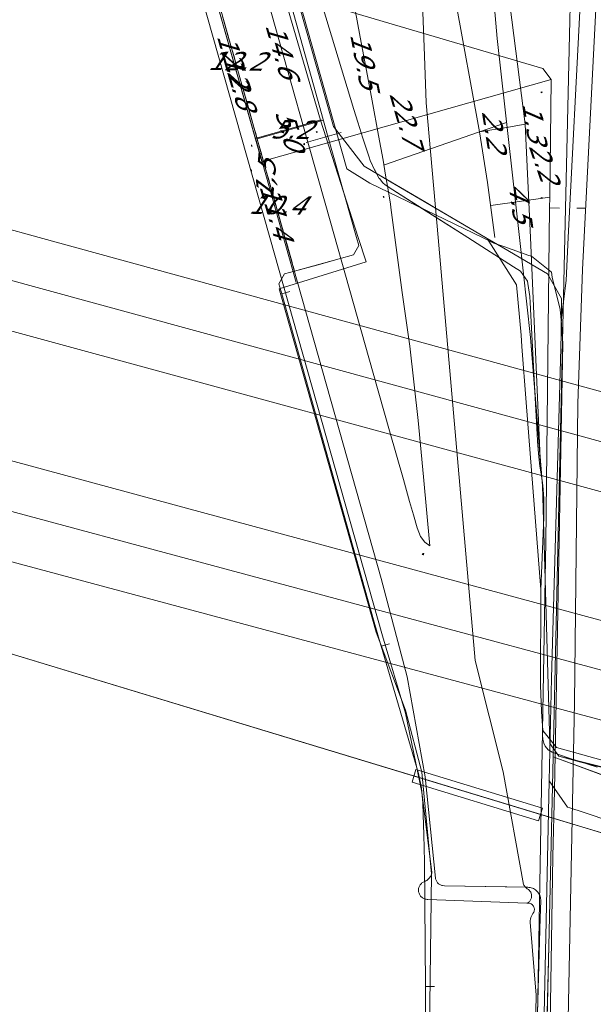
# Model space of a CAD drawing. Header units: metres. Extents: x 124576 to 133557, y 395865 to 402386.
# Tile 402 of 447: x 132822 to 132866, y 400853 to 400927. Entities that reach past the tile are written whole.
import ezdxf
from ezdxf.enums import TextEntityAlignment as Align

# ---------------------------------------------------------------- set-up
doc = ezdxf.new("R2010")
doc.units = ezdxf.units.M
doc.header["$MEASUREMENT"] = 0
for name, color, linetype, lineweight, true_color in [('LG_Datatransport', 3, 'Continuous', 13, 0x00ff00), ('LG_Datatransport_KPN_BV', 3, 'Continuous', 13, 0x00ff00), ('LG_Datatransport_Ziggo_BV', 3, 'Continuous', 13, 0x00ff00), ('LG_Gas_Hoge_Druk_Enexis_Netbeheer_BV', 7, 'Continuous', 13, 0xff9b00), ('LG_Gas_Lage_Druk_Enexis_Netbeheer_BV', 7, 'Continuous', 13, 0xffdc7d), ('LG_Hoog_Spanning_Tennet_Tso', 1, 'Continuous', 13, 0xff0000), ('LG_Laag_Spanning_Enexis_Netbeheer_BV', 7, 'Continuous', 13, 0x960000), ('LG_Midden_Spanning_Enexis_Netbeheer_BV', 7, 'Continuous', 13, 0xd20000), ('LG_unet-4_Brabant_Water', 5, 'Continuous', 13, 0x0000ff), ('MV_Datatransport_lijn', 3, 'Continuous', 0, 0x00ff00)]:
    doc.layers.add(name, color=color, linetype=linetype, lineweight=lineweight, true_color=true_color)
for name, color, linetype, lineweight in [('MV_Datatransport', 7, 'Continuous', 0), ('MV_Gas_Hoge_Druk', 7, 'Continuous', 0), ('MV_Gas_Hoge_Druk_pijl', 7, 'Continuous', 0), ('MV_Gas_Lage_Druk', 7, 'Continuous', 0), ('MV_Gas_Lage_Druk_pijl', 7, 'Continuous', 0), ('MV_Laag_Spanning', 7, 'Continuous', 0), ('MV_Laag_Spanning_pijl', 7, 'Continuous', 0), ('MV_Midden_Spanning', 7, 'Continuous', 0), ('MV_Midden_Spanning_lijn', 7, 'Continuous', 0), ('MV_Midden_Spanning_pijl', 7, 'Continuous', 0), ('MV_unet-4', 7, 'Continuous', 0)]:
    doc.layers.add(name, color=color, linetype=linetype, lineweight=lineweight)
doc.styles.add('Klic_Annotatie', font='verdanai.ttf', dxfattribs={"oblique": 20, "height": 1.4})

# ---------------------------------------------------------------- blocks, each defined once
blk = doc.blocks.new('m_pijl')
at = {"layer": 'MV_Laag_Spanning_pijl'}
blk.add_hatch(color=7, dxfattribs=at).paths.add_polyline_path([(-1, -0.33), (-1, 0), (-1, 0.33), (0, 0)])
at = {"layer": 'MV_Laag_Spanning_pijl', "flags": 128}
blk.add_lwpolyline([(-1, 0), (-1, 0.33), (0, 0), (-1, -0.33), (-1, 0)], close=True, dxfattribs=at)
blk = doc.blocks.new('m_pijl_1')
at = {"layer": 'MV_Midden_Spanning_pijl'}
blk.add_hatch(color=7, dxfattribs=at).paths.add_polyline_path([(-1, -0.33), (-1, 0), (-1, 0.33), (0, 0)])
at = {"layer": 'MV_Midden_Spanning_pijl', "flags": 128}
blk.add_lwpolyline([(-1, 0), (-1, 0.33), (0, 0), (-1, -0.33), (-1, 0)], close=True, dxfattribs=at)
blk = doc.blocks.new('m_pijl_2')
at = {"layer": 'MV_Gas_Lage_Druk_pijl'}
blk.add_hatch(color=7, dxfattribs=at).paths.add_polyline_path([(-1, -0.33), (-1, 0), (-1, 0.33), (0, 0)])
at = {"layer": 'MV_Gas_Lage_Druk_pijl', "flags": 128}
blk.add_lwpolyline([(-1, 0), (-1, 0.33), (0, 0), (-1, -0.33), (-1, 0)], close=True, dxfattribs=at)
blk = doc.blocks.new('m_pijl_3')
at = {"layer": 'MV_Gas_Hoge_Druk_pijl'}
blk.add_hatch(color=7, dxfattribs=at).paths.add_polyline_path([(-1, -0.33), (-1, 0), (-1, 0.33), (0, 0)])
at = {"layer": 'MV_Gas_Hoge_Druk_pijl', "flags": 128}
blk.add_lwpolyline([(-1, 0), (-1, 0.33), (0, 0), (-1, -0.33), (-1, 0)], close=True, dxfattribs=at)

msp = doc.modelspace()

# ---------------------------------------------------------------- linework, layer by layer
at = {"layer": 'LG_Datatransport'}
for p, q in [((132860.872, 400861.864), (132854.599, 400861.986)), ((132853.333, 400860.948), (132860.823, 400860.66))]:
    msp.add_line(p, q, dxfattribs=at)
at = {"layer": 'LG_Datatransport', "flags": 128}
for points in [[(132860.823, 400860.66), (132853.333, 400860.948), (132853.271, 400860.95), (132853.21, 400860.957), (132853.149, 400860.97), (132853.09, 400860.988), (132853.033, 400861.012), (132852.977, 400861.04), (132852.925, 400861.073), (132852.876, 400861.11), (132852.83, 400861.152), (132852.788, 400861.198), (132852.751, 400861.247), (132852.717, 400861.299), (132852.689, 400861.354), (132852.666, 400861.411), (132852.647, 400861.47), (132852.634, 400861.531), (132852.627, 400861.592), (132852.625, 400861.654), (132852.628, 400861.716), (132852.637, 400861.777), (132852.651, 400861.838), (132852.67, 400861.896), (132852.695, 400861.953), (132852.724, 400862.008), (132852.759, 400862.059), (132852.797, 400862.108), (132852.84, 400862.152), (132852.886, 400862.193), (132852.936, 400862.23), (132852.989, 400862.262), (132853.045, 400862.289), (132853.115, 400862.315), (132853.183, 400862.346), (132853.248, 400862.384), (132853.309, 400862.426), (132853.366, 400862.474), (132853.419, 400862.527), (132853.468, 400862.584), (132853.511, 400862.645), (132853.548, 400862.71), (132853.58, 400862.777), (132853.606, 400862.847), (132853.626, 400862.919), (132853.64, 400862.993), (132852.877, 400869.05), (132851.631, 400875.026), (132849.91, 400880.883), (132841.379, 400911)], [(132861.834, 400859.551), (132861.872, 400860.835), (132861.871, 400860.923), (132861.862, 400861.01), (132861.845, 400861.096), (132861.821, 400861.181), (132861.789, 400861.263), (132861.751, 400861.342), (132861.705, 400861.417), (132861.654, 400861.488), (132861.596, 400861.554), (132861.533, 400861.615), (132861.464, 400861.67), (132861.391, 400861.719), (132861.314, 400861.761), (132861.234, 400861.796), (132861.151, 400861.824), (132861.065, 400861.845), (132860.979, 400861.858), (132860.891, 400861.864), (132860.709, 400861.868), (132854.599, 400861.986), (132854.449, 400861.988), (132854.395, 400862), (132854.342, 400862.017), (132854.291, 400862.038), (132854.241, 400862.064), (132854.194, 400862.093), (132854.15, 400862.126), (132854.108, 400862.163), (132854.07, 400862.203), (132854.035, 400862.246), (132854.004, 400862.292), (132853.977, 400862.341), (132853.954, 400862.391), (132853.935, 400862.444), (132853.921, 400862.497), (132853.911, 400862.552), (132853.14, 400870.21), (132851.769, 400877.783), (132849.807, 400885.225), (132842.532, 400911)], [(132860.823, 400860.66), (132860.871, 400860.685), (132860.917, 400860.714), (132860.96, 400860.747), (132860.999, 400860.784), (132861.036, 400860.824), (132861.068, 400860.867), (132861.097, 400860.913), (132861.122, 400860.961), (132861.142, 400861.011), (132861.157, 400861.063), (132861.168, 400861.116), (132861.174, 400861.17), (132861.176, 400861.224), (132861.172, 400861.278), (132861.164, 400861.332), (132861.151, 400861.384), (132861.134, 400861.436), (132861.112, 400861.485), (132861.086, 400861.532), (132861.055, 400861.577), (132861.021, 400861.619), (132860.983, 400861.658), (132860.942, 400861.693), (132860.891, 400861.721), (132860.841, 400861.753), (132860.794, 400861.788), (132860.75, 400861.826), (132860.709, 400861.868), (132860.669, 400861.914), (132860.633, 400861.963), (132860.601, 400862.014), (132860.572, 400862.068), (132859.029, 400870.601), (132856.917, 400879.011), (132854.102, 400911)], [(132861.997, 400867.858), (132852.427, 400870.759), (132852.137, 400869.803), (132861.707, 400866.902), (132861.997, 400867.858)], [(132860.823, 400860.66), (132860.864, 400860.666), (132860.906, 400860.668), (132860.948, 400860.667), (132860.989, 400860.662), (132861.03, 400860.653), (132861.07, 400860.641), (132861.108, 400860.625), (132861.146, 400860.606), (132861.181, 400860.584), (132861.214, 400860.559), (132861.245, 400860.531), (132861.274, 400860.5), (132861.299, 400860.467), (132861.322, 400860.432), (132861.341, 400860.396), (132861.358, 400860.357), (132861.37, 400860.317), (132861.38, 400860.277), (132861.385, 400860.235), (132861.387, 400860.194), (132861.386, 400860.152), (132861.381, 400860.111), (132861.372, 400860.07), (132861.359, 400860.03), (132861.344, 400859.992), (132861.325, 400859.954), (132861.302, 400859.919), (132861.277, 400859.886), (132861.219, 400859.786), (132861.17, 400859.682), (132861.13, 400859.574), (132861.099, 400859.463), (132861.078, 400859.35), (132861.066, 400859.235)], [(132861.066, 400859.235), (132861.518, 400853.696), (132861.147, 400835.321), (132860.314, 400794.082), (132859.556, 400777.137), (132859.051, 400750), (132858.306, 400709.927), (132854.894, 400534.717), (132854.789, 400530.675)], [(132861.834, 400859.551), (132861.147, 400835.321), (132859.649, 400782.502), (132858.953, 400748.955)]]:
    msp.add_lwpolyline(points, dxfattribs=at)
at = {"layer": 'LG_Datatransport_KPN_BV'}
msp.add_line((132842.532, 400911), (132817.065, 401001.233), dxfattribs=at)
at = {"layer": 'LG_Datatransport_KPN_BV', "flags": 128}
for points in [[(132853.072, 400924.727), (132850.215, 401000), (132849.233, 401025.904)], [(132841.379, 400911), (132823.282, 400974.891), (132816.666, 400998.314)], [(132854.102, 400911), (132853.207, 400921.177), (132853.072, 400924.727)]]:
    msp.add_lwpolyline(points, dxfattribs=at)
at = {"layer": 'LG_Datatransport_Ziggo_BV'}
for p, q in [((132861.825, 400894.297), (132861.082, 400911)), ((132861.825, 400894.297), (132861.082, 400911)), ((132861.825, 400894.297), (132861.082, 400911)), ((132861.825, 400894.297), (132861.082, 400911)), ((132861.825, 400894.297), (132861.082, 400911)), ((132861.825, 400894.297), (132861.082, 400911)), ((132861.825, 400894.297), (132861.082, 400911)), ((132861.825, 400894.297), (132861.082, 400911)), ((132861.825, 400894.297), (132861.082, 400911)), ((132852.282, 400870.281), (132861.852, 400867.38))]:
    msp.add_line(p, q, dxfattribs=at)
at = {"layer": 'LG_Datatransport_Ziggo_BV', "flags": 128}
for points in [[(132736.44, 401148.226), (132774.861, 401143.229), (132784.045, 401142.286), (132808.039, 401140.251), (132820.346, 401139.094), (132851.249, 401136.637), (132859.262, 401136.6), (132859.797, 401136.311), (132860.372, 401126.788), (132860.329, 401117.755), (132857.709, 401047.416), (132858.55, 401044.051), (132858.152, 401037.842), (132857.073, 400987.32), (132856.293, 400974.367), (132854.963, 400967.383), (132858.576, 400926.043), (132860.251, 400911)], [(132736.44, 401148.226), (132774.861, 401143.229), (132784.045, 401142.286), (132808.039, 401140.251), (132820.346, 401139.094), (132851.249, 401136.637), (132859.262, 401136.6), (132859.797, 401136.311), (132860.372, 401126.788), (132860.329, 401117.755), (132857.709, 401047.416), (132858.55, 401044.051), (132858.152, 401037.842), (132857.073, 400987.32), (132856.293, 400974.367), (132854.963, 400967.383), (132858.576, 400926.043), (132860.251, 400911)], [(132860.251, 400911), (132858.576, 400926.043), (132854.963, 400967.383), (132855.49, 400970.16)], [(132860.251, 400911), (132858.576, 400926.043), (132854.963, 400967.383), (132855.49, 400970.16)], [(132861.082, 400911), (132860.701, 400919.558), (132857.697, 400943.05), (132857.774, 400951.83), (132855.431, 400967.966), (132855.49, 400970.16)], [(132855.49, 400970.16), (132855.431, 400967.966), (132857.774, 400951.83), (132857.697, 400943.05), (132860.701, 400919.558), (132861.082, 400911)], [(132855.49, 400970.16), (132855.431, 400967.966), (132857.774, 400951.83), (132857.697, 400943.05), (132860.701, 400919.558), (132861.082, 400911)], [(132861.082, 400911), (132860.701, 400919.558), (132857.697, 400943.05), (132857.774, 400951.83), (132855.431, 400967.966), (132855.49, 400970.16)], [(132861.082, 400911), (132860.701, 400919.558), (132857.697, 400943.05), (132857.774, 400951.83), (132855.431, 400967.966), (132855.49, 400970.16)], [(132861.082, 400911), (132860.701, 400919.558), (132857.697, 400943.05), (132857.774, 400951.83), (132855.431, 400967.966), (132855.49, 400970.16)], [(132861.082, 400911), (132860.701, 400919.558), (132857.697, 400943.05), (132857.774, 400951.83), (132855.431, 400967.966), (132855.49, 400970.16)], [(132861.082, 400911), (132860.701, 400919.558), (132857.697, 400943.05), (132857.774, 400951.83), (132855.431, 400967.966), (132855.49, 400970.16)], [(132861.082, 400911), (132860.701, 400919.558), (132857.697, 400943.05), (132857.774, 400951.83), (132855.431, 400967.966), (132855.49, 400970.16)], [(132860.251, 400911), (132861.094, 400903.431), (132861.99, 400892.234), (132862.56, 400872.734), (132863.24, 400871.78), (132887.372, 400865.81), (132911.521, 400858.937), (132916.25, 400857.84)], [(133011.674, 400831.794), (132994.456, 400836.37), (132982.685, 400839.583), (132964.839, 400844.669), (132959.04, 400846.23), (132956.616, 400846.8), (132918.38, 400857.091), (132916.25, 400857.84), (132911.521, 400858.937), (132887.372, 400865.81), (132863.24, 400871.78), (132862.56, 400872.734), (132861.99, 400892.234), (132861.094, 400903.431), (132860.251, 400911)], [(132861.825, 400894.297), (132861.094, 400903.431), (132860.251, 400911)], [(132861.825, 400894.297), (132861.094, 400903.431), (132860.251, 400911)], [(132861.825, 400894.297), (132861.094, 400903.431), (132860.251, 400911)], [(133011.674, 400831.794), (132994.456, 400836.37), (132982.685, 400839.583), (132964.839, 400844.669), (132959.04, 400846.23), (132956.616, 400846.8), (132918.38, 400857.091), (132916.25, 400857.84), (132911.521, 400858.937), (132887.372, 400865.81), (132864.902, 400871.324), (132863.24, 400871.78), (132862.56, 400872.734), (132861.99, 400892.234), (132861.825, 400894.297), (132861.082, 400911)], [(133011.674, 400831.794), (132994.456, 400836.37), (132982.685, 400839.583), (132964.839, 400844.669), (132959.04, 400846.23), (132956.616, 400846.8), (132918.38, 400857.091), (132916.25, 400857.84), (132911.521, 400858.937), (132887.372, 400865.81), (132864.902, 400871.324), (132863.24, 400871.78), (132862.56, 400872.734), (132861.99, 400892.234), (132861.825, 400894.297), (132861.082, 400911)], [(133011.674, 400831.794), (132994.456, 400836.37), (132982.685, 400839.583), (132964.839, 400844.669), (132959.04, 400846.23), (132956.616, 400846.8), (132918.38, 400857.091), (132916.25, 400857.84), (132911.521, 400858.937), (132887.372, 400865.81), (132864.902, 400871.324), (132863.24, 400871.78), (132862.56, 400872.734), (132861.99, 400892.234), (132861.825, 400894.297), (132861.082, 400911)], [(133011.674, 400831.794), (132994.456, 400836.37), (132982.685, 400839.583), (132964.839, 400844.669), (132959.04, 400846.23), (132956.616, 400846.8), (132918.38, 400857.091), (132916.25, 400857.84), (132911.521, 400858.937), (132887.372, 400865.81), (132864.902, 400871.324), (132863.24, 400871.78), (132862.56, 400872.734), (132861.99, 400892.234), (132861.825, 400894.297), (132861.082, 400911)], [(132916.25, 400857.84), (132911.521, 400858.937), (132887.372, 400865.81), (132863.24, 400871.78), (132862.56, 400872.734), (132861.99, 400892.234), (132861.825, 400894.297)], [(132916.25, 400857.84), (132911.521, 400858.937), (132887.372, 400865.81), (132863.24, 400871.78), (132862.56, 400872.734), (132861.99, 400892.234), (132861.825, 400894.297)], [(132916.25, 400857.84), (132911.521, 400858.937), (132887.372, 400865.81), (132863.24, 400871.78), (132862.56, 400872.734), (132861.99, 400892.234), (132861.825, 400894.297)], [(132916.25, 400857.84), (132911.521, 400858.937), (132887.372, 400865.81), (132863.24, 400871.78), (132862.56, 400872.734), (132861.99, 400892.234), (132861.825, 400894.297)], [(132916.25, 400857.84), (132911.521, 400858.937), (132887.372, 400865.81), (132863.24, 400871.78), (132862.56, 400872.734), (132861.99, 400892.234), (132861.825, 400894.297)], [(132916.25, 400857.84), (132911.521, 400858.937), (132887.372, 400865.81), (132863.24, 400871.78), (132862.56, 400872.734), (132861.99, 400892.234), (132861.825, 400894.297)], [(132916.25, 400857.84), (132911.521, 400858.937), (132887.372, 400865.81), (132863.24, 400871.78), (132862.56, 400872.734), (132861.99, 400892.234), (132861.825, 400894.297)], [(132916.25, 400857.84), (132911.521, 400858.937), (132887.372, 400865.81), (132863.24, 400871.78), (132862.56, 400872.734), (132861.99, 400892.234), (132861.825, 400894.297)], [(132916.25, 400857.84), (132911.521, 400858.937), (132887.372, 400865.81), (132863.24, 400871.78), (132862.56, 400872.734), (132861.99, 400892.234), (132861.825, 400894.297)], [(132916.25, 400857.84), (132911.521, 400858.937), (132887.372, 400865.81), (132863.24, 400871.78), (132862.56, 400872.734), (132861.99, 400892.234), (132861.825, 400894.297)], [(132916.25, 400857.84), (132911.521, 400858.937), (132887.372, 400865.81), (132863.24, 400871.78), (132862.56, 400872.734), (132861.99, 400892.234), (132861.825, 400894.297)], [(132462.941, 400833.023), (132467.244, 400833.696), (132500, 400840.32), (132516.302, 400842.691), (132546.827, 400849.643), (132556.897, 400851.287), (132602.637, 400862.408), (132612.049, 400864.402), (132644.757, 400871.006), (132661.804, 400872.889), (132691.115, 400878.98), (132750.107, 400890.668), (132763.865, 400892.965), (132816.147, 400881.231), (132919.41, 400849.938)], [(132763.865, 400892.965), (132816.147, 400881.231), (132919.41, 400849.938), (132962.763, 400836.801), (133016.858, 400812.053), (133047.322, 400791.35), (133048.19, 400790.542), (133051.622, 400786.738), (133052.191, 400786.239), (133052.859, 400785.884), (133053.616, 400785.69), (133133.533, 400771.22), (133134.054, 400771.055), (133134.717, 400770.578), (133135.156, 400769.889), (133141.881, 400752.642), (133142.384, 400751.975), (133142.83, 400751.64), (133143.339, 400751.412), (133230.879, 400723.614), (133281, 400709.5)]]:
    msp.add_lwpolyline(points, dxfattribs=at)
at = {"layer": 'LG_Gas_Hoge_Druk_Enexis_Netbeheer_BV', "flags": 128}
for points in [[(132862.513, 400911), (132862.539, 400913.233), (132862.548, 400914.042), (132862.65, 400922.941), (132862.034, 400923.775), (132842.607, 400929.516), (132841.704, 400930.286), (132840.57, 400932.658), (132829.795, 400955.196), (132827.495, 400959.427), (132824.016, 400972.039)], [(133058.776, 400774.258), (133056.995, 400774.727), (133036.516, 400780.119), (132978.585, 400797.774), (132903.2, 400820.746), (132900.876, 400821.454), (132899.616, 400821.766), (132892.017, 400823.226), (132890.741, 400823.472), (132884.866, 400824.612), (132883.589, 400824.858), (132877.786, 400825.966), (132876.5, 400826.14), (132869.083, 400826.737), (132867.785, 400826.8), (132861.828, 400826.906), (132861.189, 400827.567), (132862.232, 400886.643), (132862.25, 400887.943), (132862.513, 400911)]]:
    msp.add_lwpolyline(points, dxfattribs=at)
at = {"layer": 'LG_Gas_Lage_Druk_Enexis_Netbeheer_BV', "flags": 128}
for points in [[(132822.755, 400998.059), (132826.032, 400986.681), (132833.34, 400960.773), (132836.79, 400948.673), (132837.453, 400946.405), (132839.343, 400939.941), (132845.209, 400919.875), (132848.07, 400911)], [(132848.07, 400911), (132848.663, 400909.16), (132842.084, 400907.118), (132842.28, 400906.487), (132849.417, 400881.147), (132851.651, 400875.254), (132852.866, 400870.572), (132853.607, 400862.878)], [(132850.622, 400696.861), (132850.846, 400707.301), (132852.793, 400799.743), (132853.607, 400862.878)]]:
    msp.add_lwpolyline(points, dxfattribs=at)
at = {"layer": 'LG_Hoog_Spanning_Tennet_Tso'}
for p, q in [((132813.197, 400913.946), (132823.935, 400911)), ((132812.231, 400910.374), (133062.149, 400842.076)), ((132823.935, 400911), (133063.052, 400845.406)), ((132811.265, 400906.802), (133061.246, 400838.746)), ((132808.784, 400897.632), (133058.89, 400830.06)), ((132807.818, 400894.06), (133057.987, 400826.73)), ((132806.851, 400890.489), (133057.084, 400823.401))]:
    msp.add_line(p, q, dxfattribs=at)
at = {"layer": 'LG_Laag_Spanning_Enexis_Netbeheer_BV'}
for p, q in [((132863.291, 400913.224), (132862.539, 400913.233)), ((132864.585, 400913.222), (132865.262, 400913.225)), ((132863.694, 400911), (132862.796, 400871.74)), ((132863.694, 400911), (132862.796, 400871.74)), ((132863.694, 400911), (132862.796, 400871.74)), ((132843.254, 400908.454), (132846.629, 400909.382)), ((132842.282, 400906.744), (132842.892, 400906.916)), ((132849.799, 400880.092), (132850.436, 400880.278)), ((132862.796, 400871.74), (132862.468, 400857.433)), ((132862.796, 400871.74), (132862.468, 400857.433)), ((132939.446, 400843.348), (132862.796, 400871.74)), ((132939.446, 400843.348), (132862.796, 400871.74)), ((132861.062, 400795.963), (132862.468, 400857.433)), ((132861.062, 400795.963), (132862.468, 400857.433)), ((132853.151, 400854.362), (132853.838, 400854.368))]:
    msp.add_line(p, q, dxfattribs=at)
at = {"layer": 'LG_Laag_Spanning_Enexis_Netbeheer_BV', "flags": 128}
for points in [[(132864.823, 400960.395), (132864.47, 400944.959), (132863.694, 400911)], [(132864.823, 400960.395), (132864.47, 400944.959), (132863.694, 400911)], [(132864.823, 400960.395), (132864.47, 400944.959), (132863.694, 400911)], [(132847.94, 400911), (132845.707, 400918.911), (132845.167, 400920.836), (132843.21, 400927.864), (132842.661, 400929.787), (132842.194, 400931.38), (132841.617, 400933.295), (132841.173, 400934.727), (132841.173, 400934.727), (132838.368, 400943.779)], [(132847.94, 400911), (132845.707, 400918.911), (132845.167, 400920.836), (132843.21, 400927.864), (132842.661, 400929.787), (132842.194, 400931.38), (132841.617, 400933.295), (132841.173, 400934.727), (132838.368, 400943.779)], [(132852.987, 400867.363), (132852.962, 400868.246), (132852.862, 400869.363), (132852.62, 400870.458), (132851.101, 400875.645), (132849.799, 400880.092), (132849.777, 400880.168), (132849.225, 400882.091), (132842.282, 400906.744), (132842.069, 400907.5), (132842.489, 400908.243), (132843.254, 400908.454), (132846.629, 400909.382), (132847.72, 400909.683), (132848.114, 400910.382), (132847.94, 400911)], [(132846.629, 400909.382), (132847.72, 400909.683), (132848.114, 400910.382), (132847.94, 400911)], [(132843.254, 400908.454), (132844.942, 400908.918), (132846.629, 400909.382)], [(132843.254, 400908.454), (132844.942, 400908.918), (132846.629, 400909.382)], [(132843.254, 400908.454), (132844.942, 400908.918), (132846.629, 400909.382)], [(132843.254, 400908.454), (132844.942, 400908.918), (132846.629, 400909.382)], [(132852.987, 400867.363), (132852.962, 400868.246), (132852.862, 400869.363), (132852.62, 400870.458), (132851.101, 400875.645), (132849.799, 400880.092), (132849.777, 400880.168), (132849.225, 400882.091), (132842.282, 400906.744), (132842.069, 400907.5), (132842.489, 400908.243), (132843.254, 400908.454)], [(132862.796, 400871.74), (132862.468, 400857.433), (132861.062, 400795.963), (132860.135, 400755.437), (132859.139, 400705.68), (132858.863, 400691.898), (132858.855, 400691.498), (132856.266, 400562.21), (132855.464, 400561.435), (132848.382, 400561.592), (132848.279, 400561.594), (132847.41, 400560.763), (132847.261, 400549.35), (132847.229, 400546.856), (132847.204, 400544.949)], [(132985.81, 400826.217), (132984.927, 400826.501), (132939.446, 400843.348), (132862.796, 400871.74)], [(132853.192, 400849.695), (132853.151, 400854.362), (132853.067, 400863.824), (132853.053, 400864.82), (132853.03, 400865.824), (132852.987, 400867.363)], [(132853.192, 400849.695), (132853.151, 400854.362), (132853.067, 400863.824), (132853.053, 400864.82), (132853.03, 400865.824), (132852.987, 400867.363)]]:
    msp.add_lwpolyline(points, dxfattribs=at)
at = {"layer": 'LG_Midden_Spanning_Enexis_Netbeheer_BV'}
for p, q in [((132859.811, 400908.789), (132856.348, 400911)), ((132859.811, 400908.789), (132856.348, 400911)), ((132859.811, 400908.789), (132856.348, 400911)), ((132859.811, 400908.789), (132856.348, 400911)), ((132859.811, 400908.789), (132856.348, 400911)), ((132856.348, 400911), (132859.811, 400908.789)), ((132857.691, 400911), (132857.805, 400910.933)), ((132857.805, 400910.933), (132857.691, 400911)), ((132857.805, 400910.933), (132859.086, 400910.18)), ((132857.805, 400910.933), (132859.086, 400910.18)), ((132862.512, 400869.914), (132862.678, 400877.667)), ((132852.556, 400870.198), (132862.276, 400867.252)), ((132852.556, 400870.198), (132862.276, 400867.252)), ((132862.276, 400867.252), (132919.41, 400849.938)), ((132862.276, 400867.252), (132919.41, 400849.938))]:
    msp.add_line(p, q, dxfattribs=at)
at = {"layer": 'LG_Midden_Spanning_Enexis_Netbeheer_BV', "flags": 128}
for points in [[(132857.691, 400911), (132850.123, 400915.445), (132849.62, 400915.741), (132848.509, 400916.393), (132846.192, 400919.395), (132842.391, 400932.862), (132836.095, 400955.172), (132833.399, 400959.937), (132830.987, 400968.484), (132829.809, 400972.656), (132826.749, 400983.87)], [(132849.62, 400915.741), (132848.509, 400916.393), (132846.192, 400919.395), (132842.391, 400932.862), (132836.095, 400955.172), (132833.399, 400959.937), (132830.987, 400968.484), (132829.809, 400972.656), (132826.749, 400983.87)], [(132857.691, 400911), (132850.123, 400915.445), (132849.62, 400915.741), (132848.509, 400916.393), (132846.192, 400919.395), (132842.391, 400932.862), (132836.095, 400955.172), (132833.399, 400959.937), (132830.987, 400968.484), (132829.809, 400972.656)], [(132857.691, 400911), (132850.123, 400915.445), (132849.62, 400915.741), (132848.509, 400916.393), (132846.192, 400919.395), (132842.391, 400932.862), (132836.095, 400955.172), (132833.399, 400959.937), (132830.987, 400968.484), (132829.809, 400972.656)], [(132857.691, 400911), (132850.123, 400915.445), (132849.62, 400915.741), (132848.509, 400916.393), (132846.192, 400919.395), (132842.391, 400932.862), (132836.095, 400955.172), (132833.399, 400959.937), (132830.987, 400968.484), (132829.809, 400972.656)], [(132857.691, 400911), (132850.123, 400915.445), (132849.62, 400915.741), (132848.509, 400916.393), (132846.192, 400919.395), (132842.391, 400932.862), (132836.095, 400955.172), (132833.399, 400959.937), (132830.987, 400968.484), (132829.809, 400972.656)], [(132857.691, 400911), (132850.123, 400915.445), (132849.62, 400915.741), (132848.509, 400916.393), (132846.192, 400919.395), (132842.391, 400932.862), (132836.095, 400955.172), (132833.399, 400959.937), (132830.987, 400968.484), (132829.809, 400972.656)], [(132829.809, 400972.656), (132830.987, 400968.484), (132833.399, 400959.937), (132836.095, 400955.172), (132842.391, 400932.862), (132846.192, 400919.395), (132848.509, 400916.393), (132849.62, 400915.741), (132850.123, 400915.445), (132857.691, 400911)], [(132857.691, 400911), (132850.123, 400915.445), (132849.62, 400915.741), (132848.509, 400916.393), (132846.192, 400919.395), (132842.391, 400932.862), (132836.095, 400955.172), (132833.399, 400959.937), (132830.987, 400968.484), (132829.809, 400972.656)], [(132857.691, 400911), (132850.123, 400915.445), (132849.62, 400915.741), (132848.509, 400916.393), (132846.192, 400919.395), (132842.391, 400932.862), (132836.095, 400955.172), (132833.399, 400959.937), (132830.987, 400968.484), (132829.809, 400972.656)], [(132857.691, 400911), (132850.123, 400915.445), (132849.62, 400915.741), (132848.509, 400916.393), (132846.192, 400919.395), (132842.391, 400932.862), (132836.095, 400955.172), (132833.399, 400959.937), (132830.987, 400968.484), (132829.809, 400972.656)], [(132857.691, 400911), (132850.123, 400915.445), (132849.62, 400915.741), (132848.509, 400916.393), (132846.192, 400919.395), (132842.391, 400932.862), (132836.095, 400955.172), (132833.399, 400959.937), (132830.987, 400968.484), (132829.809, 400972.656)], [(132856.348, 400911), (132850.684, 400914.616), (132850.113, 400914.98), (132849.917, 400915.132), (132849.671, 400915.46), (132849.664, 400915.473), (132849.319, 400916.084), (132849.296, 400916.121), (132848.972, 400916.83), (132848.892, 400917.078), (132848.426, 400918.52), (132848.039, 400919.715), (132847.741, 400920.669), (132845.376, 400928.492)], [(132845.376, 400928.492), (132847.741, 400920.669), (132848.039, 400919.715), (132848.426, 400918.52), (132848.892, 400917.078), (132848.972, 400916.83), (132849.296, 400916.121), (132849.319, 400916.084), (132849.664, 400915.473), (132849.671, 400915.46), (132849.917, 400915.132), (132850.113, 400914.98), (132850.684, 400914.616), (132856.348, 400911)], [(132845.376, 400928.492), (132847.741, 400920.669), (132848.039, 400919.715), (132848.426, 400918.52), (132848.892, 400917.078), (132848.972, 400916.83), (132849.296, 400916.121), (132849.319, 400916.084), (132849.664, 400915.473), (132849.671, 400915.46), (132849.917, 400915.132), (132850.113, 400914.98), (132850.684, 400914.616), (132856.348, 400911)], [(132845.376, 400928.492), (132847.741, 400920.669), (132848.039, 400919.715), (132848.426, 400918.52), (132848.892, 400917.078), (132848.972, 400916.83), (132849.296, 400916.121), (132849.319, 400916.084), (132849.664, 400915.473), (132849.671, 400915.46), (132849.917, 400915.132), (132850.113, 400914.98), (132850.684, 400914.616), (132856.348, 400911)], [(132845.376, 400928.492), (132847.741, 400920.669), (132848.039, 400919.715), (132848.426, 400918.52), (132848.892, 400917.078), (132848.972, 400916.83), (132849.296, 400916.121), (132849.319, 400916.084), (132849.664, 400915.473), (132849.671, 400915.46), (132849.917, 400915.132)], [(132849.62, 400915.741), (132853.207, 400913.634), (132853.964, 400913.189), (132857.691, 400911)], [(132849.62, 400915.741), (132853.207, 400913.634), (132853.964, 400913.189), (132857.691, 400911)], [(132849.62, 400915.741), (132853.207, 400913.634), (132853.964, 400913.189), (132857.691, 400911)], [(132849.62, 400915.741), (132853.207, 400913.634), (132853.964, 400913.189), (132857.691, 400911)], [(132849.62, 400915.741), (132853.207, 400913.634), (132853.964, 400913.189), (132857.691, 400911)], [(132849.62, 400915.741), (132853.207, 400913.634), (132853.964, 400913.189), (132857.691, 400911)], [(132849.62, 400915.741), (132853.207, 400913.634), (132853.964, 400913.189), (132857.691, 400911)], [(132849.62, 400915.741), (132853.207, 400913.634), (132853.964, 400913.189), (132857.691, 400911)], [(132849.62, 400915.741), (132853.207, 400913.634), (132853.964, 400913.189), (132857.691, 400911)], [(132849.62, 400915.741), (132853.207, 400913.634), (132853.964, 400913.189), (132857.691, 400911)], [(132849.62, 400915.741), (132853.207, 400913.634), (132853.964, 400913.189), (132857.691, 400911)], [(132849.62, 400915.741), (132853.207, 400913.634), (132853.964, 400913.189), (132857.691, 400911)], [(132849.62, 400915.741), (132853.207, 400913.634), (132853.964, 400913.189), (132857.691, 400911)], [(132849.62, 400915.741), (132853.207, 400913.634), (132853.964, 400913.189), (132857.691, 400911)], [(132857.691, 400911), (132850.123, 400915.445), (132849.62, 400915.741)], [(132856.348, 400911), (132852.938, 400913.177), (132850.684, 400914.616), (132850.113, 400914.98), (132849.917, 400915.132)], [(132856.348, 400911), (132852.938, 400913.177), (132850.684, 400914.616), (132850.113, 400914.98), (132849.917, 400915.132)], [(132856.348, 400911), (132852.938, 400913.177), (132850.684, 400914.616), (132850.113, 400914.98), (132849.917, 400915.132)], [(132856.348, 400911), (132852.938, 400913.177), (132850.684, 400914.616), (132850.113, 400914.98), (132849.917, 400915.132)], [(132856.348, 400911), (132852.938, 400913.177), (132850.684, 400914.616), (132850.113, 400914.98), (132849.917, 400915.132)], [(132849.917, 400915.132), (132850.113, 400914.98), (132850.684, 400914.616), (132856.348, 400911)], [(132861.854, 400878.952), (132861.88, 400882.387), (132861.867, 400884.387), (132862.092, 400889.864), (132862.112, 400890.863), (132862.112, 400891.265), (132862.035, 400892.259), (132861.973, 400892.662), (132861.811, 400893.712), (132861.695, 400894.657), (132861.626, 400895.605), (132861.624, 400895.64), (132861.447, 400898.887), (132861.109, 400905.098), (132861.058, 400906.096), (132861.036, 400906.546), (132860.9, 400907.532), (132860.861, 400907.703), (132860.329, 400908.459), (132859.811, 400908.789), (132856.348, 400911)], [(132856.348, 400911), (132859.811, 400908.789), (132860.329, 400908.459), (132860.861, 400907.703), (132860.9, 400907.532), (132861.036, 400906.546), (132861.058, 400906.096), (132861.109, 400905.098), (132861.447, 400898.887), (132861.624, 400895.64), (132861.626, 400895.605), (132861.695, 400894.657), (132861.811, 400893.712), (132861.973, 400892.662), (132862.035, 400892.259), (132862.112, 400891.265), (132862.112, 400890.863), (132862.092, 400889.864), (132861.867, 400884.387), (132861.88, 400882.387), (132861.854, 400878.952)], [(132856.348, 400911), (132859.811, 400908.789), (132860.329, 400908.459), (132860.861, 400907.703), (132860.9, 400907.532), (132861.036, 400906.546), (132861.058, 400906.096), (132861.109, 400905.098), (132861.447, 400898.887), (132861.624, 400895.64), (132861.626, 400895.605), (132861.695, 400894.657), (132861.811, 400893.712), (132861.973, 400892.662), (132862.035, 400892.259), (132862.112, 400891.265), (132862.112, 400890.863), (132862.092, 400889.864), (132861.867, 400884.387), (132861.88, 400882.387), (132861.854, 400878.952)], [(132856.348, 400911), (132859.811, 400908.789), (132860.329, 400908.459), (132860.861, 400907.703), (132860.9, 400907.532), (132861.036, 400906.546), (132861.058, 400906.096), (132861.109, 400905.098), (132861.447, 400898.887), (132861.624, 400895.64), (132861.626, 400895.605), (132861.695, 400894.657), (132861.811, 400893.712), (132861.973, 400892.662), (132862.035, 400892.259), (132862.112, 400891.265), (132862.112, 400890.863), (132862.092, 400889.864), (132861.867, 400884.387), (132861.88, 400882.387), (132861.854, 400878.952)], [(132863.4, 400903.667), (132863.427, 400905.643), (132863.434, 400906.396), (132862.388, 400908.241), (132859.086, 400910.18), (132857.805, 400910.933), (132857.691, 400911)], [(132860.38, 400903.611), (132860.046, 400907.418), (132857.805, 400910.933), (132857.691, 400911)], [(132860.38, 400903.611), (132860.046, 400907.418), (132857.805, 400910.933), (132857.691, 400911)], [(132860.38, 400903.611), (132860.046, 400907.418), (132857.805, 400910.933), (132857.691, 400911)], [(132860.38, 400903.611), (132860.046, 400907.418), (132857.805, 400910.933), (132857.691, 400911)], [(132860.38, 400903.611), (132860.046, 400907.418), (132857.805, 400910.933), (132857.691, 400911)], [(132857.691, 400911), (132857.805, 400910.933), (132859.086, 400910.18), (132862.388, 400908.241), (132863.434, 400906.396), (132863.427, 400905.643), (132863.4, 400903.667)], [(132860.38, 400903.611), (132860.046, 400907.418), (132857.805, 400910.933), (132857.691, 400911)], [(132860.38, 400903.611), (132860.046, 400907.418), (132857.805, 400910.933), (132857.691, 400911)], [(132863.4, 400903.667), (132863.427, 400905.643), (132863.434, 400906.396), (132862.388, 400908.241), (132859.086, 400910.18), (132857.805, 400910.933), (132857.691, 400911)], [(132860.38, 400903.611), (132860.046, 400907.418), (132857.805, 400910.933), (132857.691, 400911)], [(132857.691, 400911), (132857.805, 400910.933), (132859.086, 400910.18)], [(132857.691, 400911), (132857.805, 400910.933), (132859.086, 400910.18)], [(132857.691, 400911), (132857.805, 400910.933), (132859.086, 400910.18)], [(132857.691, 400911), (132857.805, 400910.933), (132859.086, 400910.18)], [(132857.691, 400911), (132857.805, 400910.933), (132859.086, 400910.18)], [(132857.691, 400911), (132857.805, 400910.933), (132859.086, 400910.18)], [(132857.691, 400911), (132857.805, 400910.933), (132859.086, 400910.18)], [(132857.691, 400911), (132857.805, 400910.933), (132859.086, 400910.18)], [(132857.691, 400911), (132857.805, 400910.933), (132859.086, 400910.18)], [(132857.691, 400911), (132857.805, 400910.933), (132859.086, 400910.18)], [(132857.691, 400911), (132857.805, 400910.933), (132859.086, 400910.18)], [(132857.691, 400911), (132857.805, 400910.933), (132859.086, 400910.18)], [(132857.691, 400911), (132857.805, 400910.933), (132859.086, 400910.18)], [(132860.38, 400903.611), (132860.046, 400907.418), (132857.805, 400910.933)], [(132859.086, 400910.18), (132862.388, 400908.241), (132863.434, 400906.396), (132863.427, 400905.643), (132863.4, 400903.667)], [(132859.811, 400908.789), (132860.329, 400908.459), (132860.861, 400907.703), (132860.9, 400907.532), (132861.036, 400906.546), (132861.058, 400906.096), (132861.109, 400905.098), (132861.447, 400898.887), (132861.624, 400895.64), (132861.626, 400895.605), (132861.695, 400894.657), (132861.811, 400893.712), (132861.973, 400892.662), (132862.035, 400892.259), (132862.112, 400891.265), (132862.112, 400890.863), (132862.092, 400889.864), (132861.867, 400884.387)], [(132863.4, 400903.667), (132863.354, 400901.692), (132862.678, 400877.667), (132862.512, 400869.914), (132859.944, 400750), (132859.944, 400745.965), (132858.977, 400697.295)], [(132863.4, 400903.667), (132863.354, 400901.692), (132862.678, 400877.667), (132862.512, 400869.914), (132863.901, 400867.935), (132864.06, 400867.882), (132865.082, 400867.537), (132985.818, 400826.85), (132998.021, 400821.868), (133003.869, 400818.514), (133004.982, 400817.842), (133024.136, 400805.674), (133040.291, 400795.411), (133040.884, 400795.711), (133041.397, 400803.254), (133041.419, 400803.584), (133042.11, 400804.187), (133046.104, 400803.915), (133046.797, 400804.52), (133046.892, 400805.909), (133046.96, 400806.907), (133046.355, 400807.599), (133046.006, 400807.623)], [(132863.4, 400903.667), (132863.354, 400901.692), (132862.678, 400877.667)], [(132863.4, 400903.667), (132863.354, 400901.692), (132862.678, 400877.667)], [(133021.48, 400828.595), (132999.039, 400834.588), (132997.11, 400835.114), (132937.891, 400851.608), (132863.07, 400872.447), (132862.028, 400873.712), (132861.913, 400875.146), (132861.841, 400877.142), (132861.854, 400878.952), (132861.88, 400882.387), (132861.867, 400884.387), (132860.776, 400898.512), (132860.448, 400902.754), (132860.38, 400903.611)], [(133021.48, 400828.595), (132999.039, 400834.588), (132997.11, 400835.114), (132937.891, 400851.608), (132863.07, 400872.447), (132862.028, 400873.712), (132861.913, 400875.146), (132861.841, 400877.142), (132861.854, 400878.952), (132861.88, 400882.387), (132861.867, 400884.387), (132860.776, 400898.512), (132860.448, 400902.754), (132860.38, 400903.611)], [(133021.48, 400828.595), (132999.039, 400834.588), (132997.11, 400835.114), (132937.891, 400851.608), (132863.07, 400872.447), (132862.028, 400873.712), (132861.913, 400875.146), (132861.841, 400877.142), (132861.854, 400878.952), (132861.88, 400882.387), (132861.867, 400884.387), (132860.776, 400898.512), (132860.448, 400902.754), (132860.38, 400903.611)], [(133021.48, 400828.595), (132999.039, 400834.588), (132997.11, 400835.114), (132937.891, 400851.608), (132863.07, 400872.447), (132862.028, 400873.712), (132861.913, 400875.146), (132861.841, 400877.142), (132861.854, 400878.952), (132861.88, 400882.387), (132861.867, 400884.387), (132860.776, 400898.512), (132860.448, 400902.754), (132860.38, 400903.611)], [(133021.48, 400828.595), (132999.039, 400834.588), (132997.11, 400835.114), (132937.891, 400851.608), (132863.07, 400872.447), (132862.028, 400873.712), (132861.913, 400875.146), (132861.841, 400877.142), (132861.854, 400878.952), (132861.88, 400882.387), (132861.867, 400884.387), (132860.776, 400898.512), (132860.448, 400902.754), (132860.38, 400903.611)], [(133021.48, 400828.595), (132999.039, 400834.588), (132997.11, 400835.114), (132937.891, 400851.608), (132863.07, 400872.447), (132862.028, 400873.712), (132861.913, 400875.146), (132861.841, 400877.142), (132861.854, 400878.952), (132861.88, 400882.387), (132861.867, 400884.387), (132860.776, 400898.512), (132860.448, 400902.754), (132860.38, 400903.611)], [(133021.48, 400828.595), (132999.039, 400834.588), (132997.11, 400835.114), (132937.891, 400851.608), (132863.07, 400872.447), (132862.028, 400873.712), (132861.913, 400875.146), (132861.841, 400877.142), (132861.854, 400878.952), (132861.88, 400882.387), (132861.867, 400884.387), (132860.776, 400898.512), (132860.448, 400902.754), (132860.38, 400903.611)], [(133021.48, 400828.595), (132999.039, 400834.588), (132997.11, 400835.114), (132937.891, 400851.608), (132863.07, 400872.447), (132862.028, 400873.712), (132861.913, 400875.146), (132861.841, 400877.142), (132861.854, 400878.952), (132861.88, 400882.387), (132861.867, 400884.387), (132860.776, 400898.512), (132860.448, 400902.754), (132860.38, 400903.611)], [(132861.867, 400884.387), (132860.776, 400898.512), (132860.448, 400902.754), (132860.38, 400903.611)], [(132763.224, 400892.85), (132763.865, 400892.965), (132816.147, 400881.231), (132852.556, 400870.198)], [(132763.224, 400892.85), (132763.865, 400892.965), (132816.147, 400881.231), (132852.556, 400870.198)], [(132861.854, 400878.952), (132861.88, 400882.387), (132861.867, 400884.387)], [(132861.854, 400878.952), (132861.841, 400877.142), (132861.913, 400875.146), (132862.028, 400873.712), (132862.011, 400873.364), (132862.015, 400873.057), (132862.098, 400872.766), (132862.212, 400872.548), (132862.427, 400872.269), (132862.728, 400872.085), (132862.934, 400872.008), (132863.878, 400871.68), (132864.872, 400871.359), (132866.129, 400870.953)], [(132866.129, 400870.953), (132864.872, 400871.359), (132863.878, 400871.68), (132862.934, 400872.008), (132862.728, 400872.085), (132862.427, 400872.269), (132862.212, 400872.548), (132862.098, 400872.766), (132862.015, 400873.057), (132862.011, 400873.364), (132862.028, 400873.712), (132861.913, 400875.146), (132861.841, 400877.142), (132861.854, 400878.952)], [(132866.129, 400870.953), (132864.872, 400871.359), (132863.878, 400871.68), (132862.934, 400872.008), (132862.728, 400872.085), (132862.427, 400872.269), (132862.212, 400872.548), (132862.098, 400872.766), (132862.015, 400873.057), (132862.011, 400873.364), (132862.028, 400873.712), (132861.913, 400875.146), (132861.841, 400877.142), (132861.854, 400878.952)], [(132866.129, 400870.953), (132864.872, 400871.359), (132863.878, 400871.68), (132862.934, 400872.008), (132862.728, 400872.085), (132862.427, 400872.269), (132862.212, 400872.548), (132862.098, 400872.766), (132862.015, 400873.057), (132862.011, 400873.364), (132862.028, 400873.712), (132861.913, 400875.146), (132861.841, 400877.142), (132861.854, 400878.952)], [(132862.028, 400873.712), (132861.913, 400875.146), (132861.841, 400877.142), (132861.854, 400878.952)], [(133038.64, 400806.93), (133037.941, 400806.978), (133037.621, 400806.696), (133037.516, 400805.151), (133038.12, 400804.459), (133040.814, 400804.275), (133041.419, 400803.584), (133041.397, 400803.254), (133040.884, 400795.711), (133040.291, 400795.411), (133024.136, 400805.674), (133004.982, 400817.842), (133003.869, 400818.514), (132998.021, 400821.868), (132985.818, 400826.85), (132865.082, 400867.537), (132864.06, 400867.882), (132863.901, 400867.935), (132862.512, 400869.914), (132862.678, 400877.667)], [(132862.028, 400873.712), (132862.011, 400873.364), (132862.015, 400873.057), (132862.098, 400872.766), (132862.212, 400872.548), (132862.427, 400872.269), (132862.728, 400872.085), (132862.934, 400872.008), (132863.878, 400871.68), (132864.872, 400871.359), (132866.129, 400870.953)], [(132937.891, 400851.608), (132863.07, 400872.447), (132862.028, 400873.712)], [(132862.276, 400867.252), (132856.817, 400868.906), (132852.556, 400870.198)], [(132862.276, 400867.252), (132856.817, 400868.906), (132852.556, 400870.198)], [(132862.276, 400867.252), (132856.817, 400868.906), (132852.556, 400870.198)], [(132858.977, 400697.295), (132859.944, 400745.965), (132859.944, 400750), (132862.512, 400869.914)], [(132865.082, 400867.537), (132864.06, 400867.882), (132863.901, 400867.935), (132862.512, 400869.914)], [(133024.136, 400805.674), (133004.982, 400817.842), (133003.869, 400818.514), (132998.021, 400821.868), (132985.818, 400826.85), (132865.082, 400867.537)]]:
    msp.add_lwpolyline(points, dxfattribs=at)
at = {"layer": 'LG_unet-4_Brabant_Water'}
for p, q in [((132865.42, 400939.9), (132863.946, 400911)), ((132860.96, 400909.65), (132859.082, 400910.314))]:
    msp.add_line(p, q, dxfattribs=at)
at = {"layer": 'LG_unet-4_Brabant_Water', "flags": 128}
for points in [[(132857.46, 400911), (132848.95, 400915.11), (132847.2, 400916.18), (132827.18, 400987.11), (132821.79, 401004.08)], [(132859.082, 400910.314), (132858.33, 400910.58), (132857.46, 400911)], [(132863.946, 400911), (132863.78, 400907.74), (132863.404, 400904.74)], [(132860.96, 400909.65), (132861.16, 400909.59), (132862.69, 400908.37), (132862.74, 400908)], [(132846.754, 400533.56), (132846.78, 400535.16), (132856.81, 400534.93), (132858.3, 400617.23), (132859.773, 400694.22), (132859.83, 400697.22), (132861.31, 400772.2), (132861.718, 400797.59), (132862.79, 400864.19), (132862.9, 400869.19), (132863.54, 400903.02), (132863.404, 400904.74), (132863.34, 400905.55), (132862.74, 400908)]]:
    msp.add_lwpolyline(points, dxfattribs=at)
at = {"layer": 'MV_Datatransport_lijn'}
for p, q in [((132857.247, 400918.993), (132859.282, 400919.699)), ((132857.247, 400918.993), (132859.418, 400919.348)), ((132859.418, 400919.348), (132860.701, 400919.558)), ((132849.97, 400916.47), (132857.247, 400918.993))]:
    msp.add_line(p, q, dxfattribs=at)
at = {"layer": 'MV_Datatransport_lijn', "flags": 128}
for points in [[(132852.458, 400941.743), (132853.112, 400939.123), (132855.386, 400929.1), (132857.247, 400918.993)], [(132857.247, 400918.993), (132857.841, 400915.166), (132858.394, 400911)]]:
    msp.add_lwpolyline(points, dxfattribs=at)
at = {"layer": 'MV_Gas_Hoge_Druk_pijl'}
for p, q in [((132837.309, 400929.041), (132840.79, 400916.75)), ((132840.79, 400916.75), (132862.65, 400922.941)), ((132858.092, 400913.418), (132862.548, 400914.042))]:
    msp.add_line(p, q, dxfattribs=at)
at = {"layer": 'MV_Gas_Lage_Druk_pijl'}
msp.add_line((132843.384, 400907.592), (132840.294, 400918.499), dxfattribs=at)
at = {"layer": 'MV_Gas_Lage_Druk_pijl', "flags": 128}
for points in [[(132840.294, 400918.499), (132840.277, 400918.56), (132836.953, 400930.299)], [(132840.294, 400918.499), (132840.458, 400918.545), (132845.269, 400919.907)]]:
    msp.add_lwpolyline(points, dxfattribs=at)
at = {"layer": 'MV_Laag_Spanning_pijl'}
msp.add_line((132840.43, 400918.463), (132845.435, 400919.873), dxfattribs=at)
at = {"layer": 'MV_Laag_Spanning_pijl', "flags": 128}
for points in [[(132866.51, 400937.666), (132865.025, 400908.589), (132864.684, 400898.445), (132864.414, 400875.841), (132863.888, 400849.403)], [(132840.43, 400918.463), (132840.296, 400918.936), (132840.182, 400919.341), (132839.712, 400921.006), (132839.473, 400921.852), (132839.293, 400922.491), (132839.198, 400922.827), (132838.924, 400923.798), (132838.652, 400924.761), (132838.447, 400925.487), (132838.222, 400926.285), (132837.967, 400927.188), (132837.651, 400928.309), (132837.423, 400929.117), (132837.277, 400929.634), (132837.116, 400930.205)], [(132843.254, 400908.454), (132843.223, 400908.565), (132843.166, 400908.767), (132843.109, 400908.97), (132843.067, 400909.118), (132843.015, 400909.303), (132842.967, 400909.471), (132842.663, 400910.551), (132842.584, 400910.831), (132842.507, 400911.103), (132842.392, 400911.51), (132842.274, 400911.928), (132842.144, 400912.391), (132841.792, 400913.635), (132841.664, 400914.09), (132841.564, 400914.443), (132841.415, 400914.973), (132841.326, 400915.288), (132841.141, 400915.942), (132840.917, 400916.737), (132840.702, 400917.498), (132840.511, 400918.174), (132840.43, 400918.463)]]:
    msp.add_lwpolyline(points, dxfattribs=at)
at = {"layer": 'MV_Midden_Spanning_lijn'}
msp.add_line((132844.144, 400918.186), (132846.791, 400918.933), dxfattribs=at)
at = {"layer": 'MV_Midden_Spanning_pijl'}
msp.add_line((132840.287, 400932.268), (132844.262, 400918.219), dxfattribs=at)
at = {"layer": 'MV_Midden_Spanning_pijl', "flags": 128}
for points in [[(132846.493, 400933.966), (132847.015, 400931.719), (132847.8, 400928.34), (132848.212, 400926.143), (132848.836, 400922.822), (132849.117, 400921.323), (132849.609, 400918.701), (132849.95, 400916.836), (132850.142, 400915.724), (132850.284, 400914.871)], [(132844.262, 400918.219), (132845.617, 400913.429), (132847.714, 400906.019), (132849.21, 400900.732), (132850.44, 400896.384), (132851.48, 400892.708), (132851.956, 400891.026), (132852.237, 400890.035), (132852.517, 400889.044), (132852.774, 400888.401), (132853.114, 400887.965), (132853.476, 400887.674)], [(132850.284, 400914.871), (132850.51, 400913.541), (132850.541, 400913.256), (132851.391, 400906.852), (132851.981, 400902.784), (132852.591, 400897.169), (132853.009, 400892.907), (132853.476, 400887.674)]]:
    msp.add_lwpolyline(points, dxfattribs=at)

# ---------------------------------------------------------------- block references
at = {"layer": 'MV_Gas_Hoge_Druk_pijl'}
for p, xscale, yscale, zscale, rotation in [((132862, 400922), 0.1, 0.1, 0.1, 15), ((132840, 400916), 0.1, 0.1, 0.1, 286), ((132862, 400914), 0.09999999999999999, 0.09999999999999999, 0.09999999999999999, 7)]:
    msp.add_blockref('m_pijl_3', p, dxfattribs=dict(at, xscale=xscale, yscale=yscale, zscale=zscale, rotation=rotation))
at = {"layer": 'MV_Gas_Lage_Druk_pijl', "xscale": 0.1, "yscale": 0.1, "zscale": 0.1}
for p, rotation in [((132845, 400919), 15), ((132840, 400918), 105)]:
    msp.add_blockref('m_pijl_2', p, dxfattribs=dict(at, rotation=rotation))
at = {"layer": 'MV_Laag_Spanning_pijl', "xscale": 0.1, "yscale": 0.1, "zscale": 0.1}
for p, rotation in [((132845, 400919), 15), ((132840, 400918), 105)]:
    msp.add_blockref('m_pijl', p, dxfattribs=dict(at, rotation=rotation))
at = {"layer": 'MV_Midden_Spanning_pijl'}
for p, xscale, yscale, zscale, rotation in [((132844, 400918), 0.1, 0.1, 0.1, 286), ((132850, 400914), 0.09999999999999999, 0.09999999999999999, 0.09999999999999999, 280), ((132853, 400887), 0.1, 0.1, 0.1, 322.0000000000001), ((132853, 400887), 0.09999999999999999, 0.09999999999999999, 0.09999999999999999, 275.9999999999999)]:
    msp.add_blockref('m_pijl_1', p, dxfattribs=dict(at, xscale=xscale, yscale=yscale, zscale=zscale, rotation=rotation))

# ---------------------------------------------------------------- texts
at = {"layer": 'MV_Datatransport', "style": 'Klic_Annotatie', "oblique": 20}
for s, rotation, p in [('1.3', 279, (132861.382, 400919.801)), ('2.2', 279, (132858.332, 400919.17)), ('2.2', 289, (132862.091, 400916.737))]:
    msp.add_text(s, height=1.4, rotation=rotation, dxfattribs=at).set_placement(p, align=Align.MIDDLE_CENTER)
at = {"layer": 'MV_Gas_Hoge_Druk', "style": 'Klic_Annotatie', "oblique": 20}
for s, rotation, p in [('12.8', 286, (132839.05, 400922.896)), ('22.7', 286, (132851.666, 400920.038)), ('4.5', 278, (132860.321, 400913.73))]:
    msp.add_text(s, height=1.4, rotation=rotation, dxfattribs=at).set_placement(p, align=Align.MIDDLE_CENTER)
at = {"layer": 'MV_Gas_Lage_Druk', "style": 'Klic_Annotatie', "oblique": 20}
for s, p in [('12.2', (132838.615, 400924.43)), ('5.0', (132842.864, 400919.226)), ('11.4', (132841.831, 400913.076))]:
    msp.add_text(s, height=1.4, rotation=286, dxfattribs=at).set_placement(p, align=Align.MIDDLE_CENTER)
at = {"layer": 'MV_Laag_Spanning', "style": 'Klic_Annotatie', "oblique": 20}
for s, p in [('12.2', (132838.773, 400924.334)), ('5.2', (132842.933, 400919.168)), ('10.4', (132841.842, 400913.458))]:
    msp.add_text(s, height=1.4, rotation=359, dxfattribs=at).set_placement(p, align=Align.MIDDLE_CENTER)
at = {"layer": 'MV_Midden_Spanning', "style": 'Klic_Annotatie', "oblique": 20}
for s, rotation, p in [('14.6', 286, (132842.275, 400925.244)), ('19.5', 281, (132848.531, 400924.448))]:
    msp.add_text(s, height=1.4, rotation=rotation, dxfattribs=at).set_placement(p, align=Align.MIDDLE_CENTER)
at = {"layer": 'MV_unet-4', "style": 'Klic_Annotatie', "oblique": 20}
msp.add_text('1,5', height=1.4, rotation=85, dxfattribs=at).set_placement((132841.05, 400915.28), align=Align.MIDDLE_CENTER)

doc.saveas('drawing.dxf')
